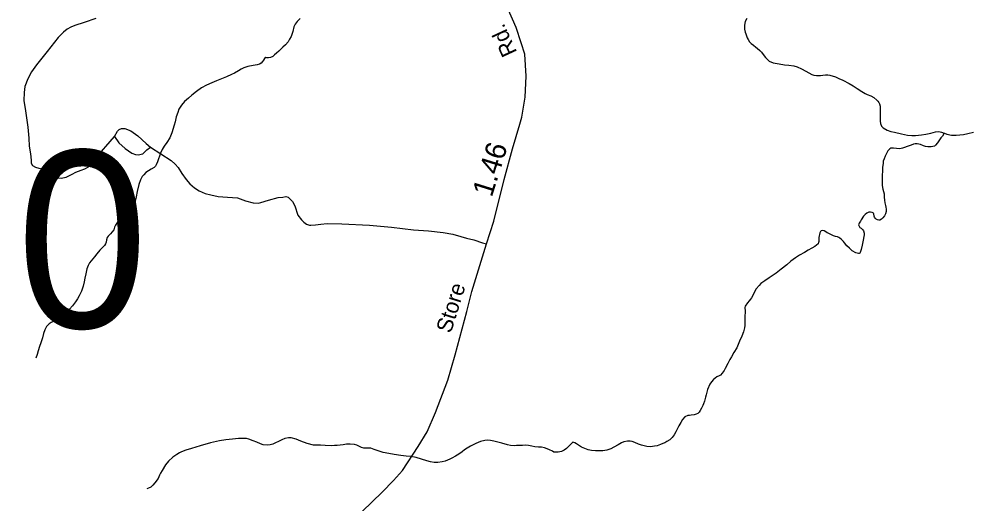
# Model space of a CAD drawing. Extents: x 2220236 to 2384410, y 720751 to 894131.
# Drawn here: x 2279010 to 2284747, y 858733 to 861653 of the extents above; entities that cross this region are included whole.
import ezdxf

# ---------------------------------------------------------------- set-up
doc = ezdxf.new("R2010")
doc.units = 0
for name, color, linetype in [('Exist Hydrographic Creek Single Shore', 7, 'Continuous'), ('Exist Hydrographic Misc Water Feature', 7, 'Continuous'), ('Exist Road Non-System Type 51', 7, 'Continuous'), ('Exist Road Secondary Mileage Hundredths English Label', 7, 'Continuous'), ('Exist Road Secondary Structure Culvert Number Label', 7, 'Continuous'), ('Exist Road Secondary Type 51 Attributed', 7, 'Continuous'), ('Exist Road Secondary Type 51 Label', 7, 'Continuous')]:
    doc.layers.add(name, color=color, linetype=linetype)

msp = doc.modelspace()

# ---------------------------------------------------------------- linework, layer by layer
at = {"layer": 'Exist Hydrographic Creek Single Shore'}
for points in [[(2283395.4, 861657), (2283385.1, 861638.5), (2283382.1, 861616.3), (2283381.5, 861591), (2283385.8, 861574.6), (2283390.1, 861563), (2283398.2, 861540.5), (2283404.2, 861528.9), (2283412.4, 861515), (2283422.4, 861504.9), (2283436.3, 861495.4), (2283450.8, 861483.7), (2283458.9, 861477.9), (2283474.7, 861463.5), (2283484.9, 861453.4), (2283501.2, 861431.8), (2283509.5, 861421.1), (2283515.3, 861414.4), (2283531.4, 861400), (2283555.4, 861389.6), (2283591.4, 861382.3), (2283623.4, 861376.7), (2283649.3, 861375.6), (2283679.4, 861371.6), (2283699.6, 861365.3), (2283725.6, 861353.3), (2283751.5, 861339.6), (2283787.8, 861318.6), (2283799.9, 861314), (2283815.9, 861313.1), (2283839.9, 861313.2), (2283854.3, 861314.6), (2283869.8, 861316.9), (2283883.2, 861317.2), (2283896, 861315.3), (2283929.9, 861304.1), (2283949.7, 861294.5), (2283974.1, 861284.2), (2284012.4, 861264.7), (2284036.4, 861251.1), (2284060.9, 861234.2), (2284088.5, 861217.2), (2284108.9, 861205.3), (2284120.9, 861199.1), (2284143.3, 861189.8), (2284160.8, 861179.6), (2284179.2, 861163.5), (2284185.3, 861157.8), (2284191.4, 861149.4), (2284195.5, 861141.8), (2284199.4, 861128), (2284199.7, 861094.2), (2284200, 861076.1), (2284199.9, 861055.8), (2284200.2, 861037.7), (2284202.5, 861023.6), (2284208.4, 861008.1), (2284216.7, 860998), (2284242.7, 860984.4), (2284264.8, 860976.4)], [(2284585.7, 860965.8), (2284574.8, 860947), (2284566.1, 860936.7), (2284557, 860925.4), (2284544.2, 860907.6), (2284533.4, 860893.1), (2284526.7, 860887.3), (2284517.5, 860885.2), (2284507.6, 860882.8), (2284497.7, 860883), (2284486.6, 860884.2), (2284473.5, 860886.1), (2284459.8, 860890.3), (2284443.2, 860896.6), (2284433.5, 860900.1), (2284423.3, 860901.9), (2284410.2, 860902.2), (2284400, 860899.1), (2284385.5, 860893.5), (2284361.7, 860885.8), (2284345.5, 860879.6), (2284333.6, 860874.9), (2284317.4, 860872), (2284297.8, 860873.4), (2284279.8, 860874.4), (2284263.7, 860874.7), (2284256.8, 860871.6), (2284246.7, 860859.7), (2284237.8, 860844.1), (2284230.2, 860827.2), (2284224, 860810.9), (2284218.4, 860796.3), (2284216.9, 860783.9), (2284214.1, 860761), (2284212.9, 860736.4), (2284211.1, 860711.8), (2284211.6, 860688.2), (2284211.7, 860660.3), (2284211.8, 860650.5), (2284215.9, 860628.1), (2284222.9, 860599.4), (2284224.5, 860580.3), (2284224.7, 860562.3), (2284226.7, 860545.9), (2284231, 860530.3), (2284233.1, 860520.5), (2284235.1, 860508), (2284235.1, 860494.2), (2284230.9, 860480.2), (2284225.4, 860468.1), (2284215.6, 860455.9), (2284206.9, 860447.2), (2284197.6, 860441.5), (2284190.7, 860441), (2284183.6, 860443.4), (2284175.8, 860447.9), (2284169.7, 860453.6), (2284165.9, 860459.5), (2284163.4, 860465.2), (2284161.4, 860479.3), (2284159.5, 860483.3), (2284152, 860488.4), (2284142.2, 860490.2), (2284131.4, 860489.8), (2284119.5, 860483.5), (2284109.4, 860475.5), (2284099.4, 860464.9), (2284085.5, 860444.8), (2284080.1, 860435.1), (2284073.9, 860422.8), (2284069.8, 860413), (2284072.2, 860404.7), (2284077.6, 860397.4), (2284084.1, 860393), (2284092.5, 860385.6), (2284098.6, 860377.3), (2284102.5, 860363.1), (2284102.6, 860353.3), (2284094.9, 860310.8), (2284090.5, 860292.2), (2284085.1, 860266.1), (2284081.5, 860253), (2284079.4, 860246.5), (2284077.7, 860243.3), (2284073.7, 860240.7), (2284069.8, 860240.8), (2284052.5, 860245.4), (2284031.4, 860256.4), (2284015.4, 860272.4), (2283999.3, 860288.2), (2283984.9, 860305.9), (2283978.8, 860314.2), (2283967.2, 860324.9), (2283956.9, 860333.3), (2283950.1, 860338.4), (2283942.7, 860341.8), (2283930.6, 860343.7)], [(2284264.8, 860976.4), (2284286.7, 860971), (2284328.8, 860961.3), (2284365.1, 860954), (2284390.9, 860951.8), (2284412.9, 860952), (2284448.7, 860956.2), (2284475, 860958.9), (2284504.7, 860964.8), (2284532.7, 860973.4), (2284552.5, 860975.3), (2284569.4, 860971.7), (2284585.7, 860965.8)], [(2284585.7, 860965.8), (2284586.7, 860965.7), (2284601, 860959.5), (2284628.8, 860954.1), (2284657, 860954.4), (2284680.6, 860956.3), (2284702.7, 860958.4), (2284728.7, 860962.8), (2284762.6, 860972.6)], [(2283930.6, 860343.7), (2283918.5, 860347.3), (2283902.6, 860355.1), (2283886.7, 860362.7), (2283879.5, 860366.1), (2283872.4, 860371.2), (2283862.4, 860377.3), (2283853.6, 860379.8), (2283844.4, 860378.3), (2283840.3, 860372.8), (2283836.6, 860364.7), (2283834.7, 860354.9), (2283832.6, 860346.8), (2283830.7, 860337), (2283829.4, 860322.9), (2283829.2, 860312.4), (2283828.5, 860306.5), (2283825, 860300), (2283816.3, 860292), (2283805.4, 860284), (2283787.4, 860272.9), (2283765.8, 860260.2), (2283743.6, 860247.6), (2283714.1, 860231.1), (2283690.1, 860215.2), (2283662.1, 860195.1), (2283636.4, 860172.7), (2283602.7, 860146.5), (2283572.7, 860122.6), (2283555.1, 860109.8), (2283530.5, 860094.6), (2283503.6, 860077.1), (2283481.3, 860061.2), (2283469.5, 860049.3), (2283452.1, 860029), (2283441.8, 860011.1), (2283432.2, 859988.4), (2283424.4, 859974.8), (2283418.3, 859966.7), (2283410.2, 859957), (2283400.8, 859944.7), (2283386.9, 859924.7), (2283384.8, 859916.5), (2283385.3, 859894.2), (2283383.9, 859857.5), (2283383.6, 859830.3), (2283383.8, 859808.3), (2283381.9, 859794.3), (2283375.5, 859769.1), (2283366.7, 859743.1), (2283352.6, 859712.2), (2283335.1, 859673.9), (2283317.4, 859644.1), (2283303.8, 859619.7), (2283294.6, 859601.9), (2283282, 859579.2), (2283266.3, 859549), (2283258.5, 859537), (2283248.3, 859520.9), (2283236.6, 859508.6), (2283228.6, 859504.9), (2283214.7, 859498.6), (2283194.7, 859482.6), (2283182.9, 859468.8), (2283173.1, 859454.2), (2283159.3, 859422.7), (2283150.4, 859389.1), (2283146.6, 859376), (2283140.2, 859352.5), (2283134.3, 859336.3), (2283130.4, 859326.5), (2283122.2, 859310.3), (2283114.7, 859295.7), (2283108.6, 859286), (2283100.2, 859277.9), (2283090.6, 859273.2), (2283078.7, 859269.2), (2283060.7, 859267.3), (2283050.8, 859266.5), (2283040.9, 859265.1), (2283022.7, 859257.2), (2283009, 859242.1), (2282997.4, 859222.7), (2282986.2, 859203.9), (2282975.6, 859182.8), (2282968, 859166.5), (2282958.2, 859148.7), (2282947, 859133.5), (2282933, 859119.7), (2282914.3, 859108), (2282902.4, 859101.7), (2282890.5, 859097), (2282876.6, 859091.4), (2282854.8, 859083.6), (2282839.3, 859080), (2282828.5, 859078.6), (2282814.3, 859077.2)], [(2280784.6, 859087.3), (2280745.7, 859096.3), (2280709.3, 859111.8), (2280679.4, 859123.9), (2280649.4, 859131.1), (2280633.6, 859131.4), (2280611.6, 859127), (2280593.4, 859119.1), (2280577.8, 859110.6), (2280551.6, 859098.7), (2280540.3, 859092.4), (2280524.5, 859088.8), (2280510, 859086.4), (2280482.2, 859088.6), (2280465.6, 859095.6), (2280443.8, 859105.8), (2280421.7, 859113.8), (2280395.7, 859123.2), (2280381.3, 859126.2), (2280367.2, 859127.1), (2280333.7, 859126.2), (2280296, 859123.7), (2280255.5, 859119.6), (2280217.7, 859113.8), (2280164, 859101.2), (2280102.6, 859083.4), (2280048.8, 859067.5), (2280014.8, 859057.4), (2279988.4, 859047.4), (2279976.4, 859041.1), (2279960.8, 859031.6), (2279936.2, 859014.7), (2279910.8, 858990.6), (2279893.3, 858969), (2279871.9, 858934), (2279863.7, 858917.8), (2279857.5, 858906.5), (2279847.9, 858886.3), (2279829.3, 858860.5), (2279816.9, 858846), (2279805.2, 858834.7), (2279790.3, 858827.5), (2279780.7, 858823.8)], [(2282814.3, 859077.2), (2282793.4, 859078.3), (2282776.7, 859082.9), (2282760.7, 859086.6), (2282742.8, 859092.5), (2282720.7, 859102.1), (2282704.8, 859108.1), (2282692.3, 859110), (2282676.6, 859111.3), (2282654.6, 859107.5), (2282640.7, 859101.2), (2282619.7, 859088.5), (2282594.9, 859075.2), (2282575.9, 859064.8), (2282553.1, 859056.4), (2282528.1, 859052.7), (2282505.2, 859052.5), (2282483.5, 859053.6), (2282460.6, 859055.7), (2282440.4, 859058.8), (2282419.2, 859065.8), (2282400.3, 859074.4), (2282386.8, 859083.5), (2282369, 859095.4), (2282358.6, 859100.5), (2282348.5, 859105), (2282338.8, 859097), (2282325.1, 859082.5), (2282309.3, 859066.4), (2282295, 859056.9), (2282279.4, 859048), (2282259.3, 859044.5), (2282247.5, 859043.8), (2282233.4, 859045.7), (2282225.3, 859050.1), (2282207.2, 859059.4), (2282193.2, 859065.6), (2282177.2, 859071.5), (2282159.3, 859075.1), (2282140.9, 859074.8), (2282119.3, 859076.9), (2282101.3, 859080.6), (2282081.1, 859084.3), (2282063.1, 859086.3), (2282044.7, 859085.7), (2282021, 859083.9), (2282007.3, 859084.2), (2281993.2, 859083.5), (2281971.2, 859084.9), (2281953.3, 859089.2), (2281919, 859099.1), (2281894.9, 859104.6), (2281870.7, 859110.6), (2281850.8, 859114.3), (2281832.8, 859116.3), (2281817, 859114.4), (2281791, 859108.4), (2281763.2, 859097.4), (2281731.4, 859081.7), (2281711.4, 859069), (2281695.5, 859058.5), (2281679.8, 859046.7), (2281665.8, 859036.2), (2281649.9, 859026.7), (2281639.9, 859020.3), (2281618, 859008.6), (2281606.1, 859002.3), (2281578.3, 858989.8), (2281560.1, 858985.9), (2281534.5, 858981.5), (2281512.2, 858982.9), (2281489.3, 858986.7), (2281468.1, 858992.7), (2281435.5, 859002.6), (2281403.9, 859012.1), (2281371.9, 859017.7), (2281344.1, 859021.5), (2281312, 859025.5), (2281271.8, 859031.2), (2281237.8, 859036.9), (2281204.1, 859042.5), (2281173.8, 859052.3), (2281149.8, 859061.7), (2281129.6, 859068), (2281087.6, 859069.5), (2281074.5, 859072.4), (2281045.7, 859086.8), (2281031.3, 859091.3), (2281005.4, 859092.5), (2280983.4, 859092.3), (2280963.7, 859088.5), (2280927.8, 859084.3), (2280911.1, 859084), (2280893.7, 859083.4), (2280855.7, 859085.1), (2280827.9, 859087.4), (2280784.6, 859087.3)]]:
    msp.add_lwpolyline(points, dxfattribs=at)
at = {"layer": 'Exist Hydrographic Misc Water Feature'}
for points in [[(2280704.5, 861656.5), (2280686.7, 861637.9), (2280674.6, 861622.7), (2280667, 861606.5), (2280659.2, 861577.8), (2280649.4, 861547.8), (2280640.9, 861531.6), (2280631.4, 861516), (2280615.9, 861497.7), (2280599.9, 861483.2), (2280576.1, 861459.1), (2280562.4, 861446.9), (2280549.7, 861436.7), (2280538.7, 861427.1), (2280524.8, 861420.8), (2280514.5, 861418.4), (2280504.1, 861419.6), (2280496.6, 861420.4), (2280490.2, 861415), (2280482.5, 861406), (2280477.4, 861397.2), (2280469, 861388.2), (2280460, 861381.8), (2280445.1, 861376.6), (2280421.1, 861373.8), (2280389.2, 861367.9), (2280365.1, 861359.2), (2280349.5, 861351.3), (2280333.5, 861341.2), (2280307.7, 861326.9), (2280289.8, 861319.1), (2280259.9, 861304), (2280229.9, 861292.5), (2280200.1, 861281.6), (2280171.6, 861269.1), (2280140.2, 861255), (2280110.3, 861239.2), (2280078.7, 861216.9), (2280051, 861194.5), (2280031, 861175.9), (2280007.6, 861156.1), (2279989.1, 861134.1), (2279973.8, 861109.9), (2279966.5, 861090.3), (2279958.1, 861063.6), (2279951, 861034.9), (2279944.9, 861013.7), (2279931.2, 860967.4), (2279919.1, 860937.2), (2279901.8, 860909), (2279883.9, 860887), (2279872, 860867), (2279862.4, 860844.8), (2279856.4, 860826.3), (2279850.5, 860810.7), (2279844.6, 860792.7), (2279836.6, 860774.2), (2279832.9, 860766.1), (2279824.8, 860758.1), (2279807.2, 860748.6), (2279791.3, 860738.1), (2279775.3, 860727.9), (2279761.3, 860715.7), (2279751.9, 860703.8), (2279742.9, 860685), (2279731.8, 860655.7), (2279722.5, 860614.9), (2279716.9, 860581.5), (2279710.7, 860555.4), (2279701.2, 860525.1), (2279691.3, 860503.3), (2279682.1, 860488.8), (2279669.7, 860476.6), (2279651.4, 860463.2), (2279633.8, 860452.7), (2279615.8, 860440), (2279604.1, 860429.7), (2279592, 860411.9), (2279586.5, 860399.6), (2279581.9, 860383.3), (2279572.4, 860372), (2279560.7, 860360.1), (2279547, 860345.6), (2279540.9, 860337.6), (2279537, 860323.5), (2279535.1, 860309.8), (2279531.6, 860299), (2279525.5, 860289.3), (2279497.7, 860261.4), (2279479.8, 860238.8), (2279464, 860221.1), (2279444.2, 860196.9), (2279434.1, 860184)], [(2279434.1, 860184), (2279426.8, 860168.4), (2279418.6, 860148.2), (2279413, 860118.8), (2279407.2, 860092.7), (2279403.5, 860070.5), (2279397.7, 860044.3), (2279387.6, 860015), (2279372.2, 859985.8), (2279362.3, 859968), (2279350.5, 859949.6), (2279333.2, 859926), (2279314.8, 859905), (2279297.3, 859887.4), (2279281.4, 859875.5), (2279271.4, 859869.2), (2279253.4, 859857.1), (2279239.8, 859846.9), (2279223.5, 859836.4), (2279203.5, 859824.7), (2279191.9, 859816.7), (2279175.8, 859800.7), (2279166.2, 859781.8), (2279158.5, 859758.4), (2279150.8, 859732.3), (2279141, 859703.6), (2279133, 859681.8), (2279125.3, 859655.8), (2279118.5, 859631.9), (2279111.8, 859610.1)]]:
    msp.add_lwpolyline(points, dxfattribs=at)
at = {"layer": 'Exist Road Non-System Type 51'}
for points in [[(2279472.5, 861657), (2279402.6, 861631.6), (2279345.5, 861614.7), (2279322.2, 861604.1), (2279301.1, 861591.4), (2279277.8, 861574.5), (2279246, 861542.7), (2279180.4, 861458), (2279114.8, 861377.5), (2279086.2, 861335.2), (2279063, 861292.8), (2279046, 861246.2), (2279041.8, 861210.2), (2279039.7, 861161.5), (2279048.2, 861100.1), (2279063, 861002.7), (2279069.3, 860934.9), (2279071.4, 860888.3), (2279079.9, 860841.7), (2279084.1, 860803.6), (2279084.1, 860784.6), (2279090.5, 860771.9), (2279109.5, 860761.3), (2279128.6, 860754.9), (2279151.9, 860750.7), (2279181.5, 860731.6), (2279211.1, 860714.7), (2279240.7, 860697.7), (2279264, 860695.6), (2279293.6, 860699.9), (2279329.6, 860718.9), (2279352.9, 860731.6), (2279384.6, 860742.2), (2279405.8, 860750.7), (2279429.1, 860763.4), (2279467.2, 860810), (2279585.7, 860945.5)], [(2279585.7, 860945.5), (2279602.6, 860977.3), (2279613.2, 860987.9), (2279628, 860994.2), (2279647.1, 860994.2), (2279683, 860979.4), (2279725.4, 860949.7), (2279776.2, 860903.2), (2279801.6, 860882)], [(2279585.7, 860945.5), (2279611.1, 860907.4), (2279649.2, 860873.5), (2279689.4, 860846), (2279712.7, 860837.5), (2279727.5, 860835.4), (2279757.1, 860841.7), (2279767.7, 860852.3), (2279780.4, 860865), (2279801.6, 860882)], [(2279801.6, 860882), (2279865, 860841.7), (2279926.4, 860801.5), (2279951.8, 860778.2), (2279968.7, 860759.2), (2279992, 860723.2), (2280017.4, 860687.2), (2280038.6, 860659.6), (2280068.2, 860636.3), (2280095.7, 860619.4), (2280131.7, 860602.5), (2280165.6, 860594), (2280210, 860583.4), (2280267.1, 860581.3), (2280326.4, 860577), (2280375.1, 860558), (2280421.6, 860545.3), (2280451.3, 860543.2), (2280468.2, 860547.4), (2280512.6, 860562.2), (2280571.9, 860579.2), (2280599.4, 860581.3), (2280618.5, 860583.4), (2280632.2, 860580.2), (2280642.8, 860569.6), (2280658.7, 860553.7), (2280671.4, 860528.3), (2280690.4, 860471.2), (2280711.6, 860443.6), (2280726.4, 860428.8), (2280743.3, 860418.2), (2280760.2, 860411.9), (2280768.7, 860411.9), (2280796.2, 860414), (2280828, 860418.2), (2280866.1, 860422.5), (2280954.9, 860420.3), (2281122.1, 860411.9), (2281255.5, 860399.2), (2281386.7, 860384.3), (2281477.7, 860378), (2281566.6, 860367.4), (2281623.7, 860356.8), (2281672.4, 860344.1), (2281706.2, 860333.5), (2281750.7, 860322.9), (2281803.6, 860306), (2281828.1, 860298.6)]]:
    msp.add_lwpolyline(points, dxfattribs=at)
at = {"layer": 'Exist Road Secondary Type 51 Attributed'}
msp.add_lwpolyline([(2280956.9, 858570.1), (2281198.5, 858804.2), (2281267.7, 858874.7), (2281321.2, 858935.2), (2281415.7, 859078), (2281468.9, 859166.5), (2281519.8, 859283), (2281595.1, 859478), (2281637.5, 859630.4), (2281708, 859892.6), (2281738.9, 860012.7), (2281828.1, 860298.6), (2281870.8, 860435.9), (2281934.4, 860686.3), (2281984.8, 860870.8), (2282027.3, 861019.1), (2282040.4, 861061.1), (2282060.2, 861181.7), (2282066.8, 861308.6), (2282058.1, 861442.1), (2282036.2, 861510), (2282005.6, 861601.9), (2281953.1, 861720)], dxfattribs=at)

# ---------------------------------------------------------------- texts
at = {"layer": 'Exist Road Secondary Mileage Hundredths English Label'}
msp.add_text('1.46', height=125, rotation=72.67678, dxfattribs=at).set_placement((2281858.9, 860575.6))
at = {"layer": 'Exist Road Secondary Structure Culvert Number Label'}
msp.add_text('C310', height=1066.27, dxfattribs=at).set_placement((2276379.5, 859793.9))
at = {"layer": 'Exist Road Secondary Type 51 Label'}
for s, rotation, p in [('Rd.', 114.87964, (2282013, 861453.1)), ('Store', 72.68916, (2281612.1, 859756.2))]:
    msp.add_text(s, height=95, rotation=rotation, dxfattribs=at).set_placement(p)

doc.saveas('drawing.dxf')
